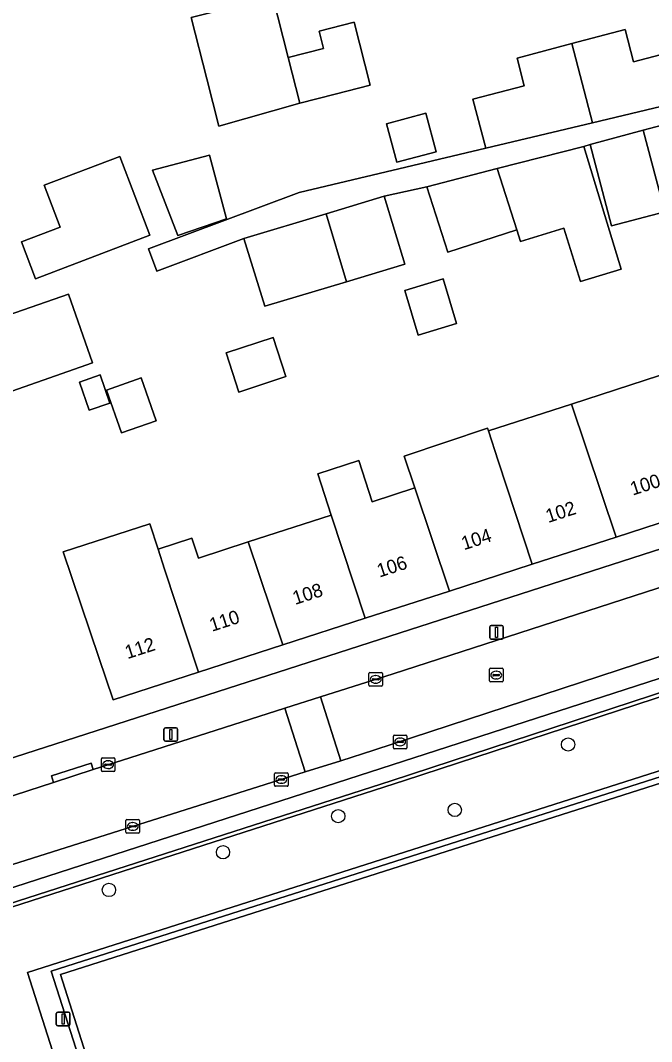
# Model space of a CAD drawing. Extents: x 158086 to 159499, y 382904 to 383981.
# Drawn here: x 159022.5 to 159068.8, y 383165.5 to 383240.5 of the extents above; entities that cross this region are included whole.
import ezdxf

# ---------------------------------------------------------------- set-up
doc = ezdxf.new("R2010")
doc.units = 0
for name, color, linetype in [('IMGEO_Boom', 7, 'Continuous'), ('IMGEO_Erf', 7, 'Continuous'), ('IMGEO_Groenvoorziening', 7, 'Continuous'), ('IMGEO_Hek', 7, 'Continuous'), ('IMGEO_Kolk', 7, 'Continuous'), ('IMGEO_Lichtmast', 7, 'Continuous'), ('IMGEO_Pand', 7, 'Continuous'), ('IMGEO_Pand_nummerreeks', 7, 'Continuous'), ('IMGEO_Parkeervlak_open', 7, 'Continuous'), ('IMGEO_Rijbaan_lokaal_open', 7, 'Continuous'), ('IMGEO_Rioolput', 7, 'Continuous'), ('IMGEO_Terreindeel_gesloten', 7, 'Continuous'), ('IMGEO_Voetpad_open', 7, 'Continuous')]:
    doc.layers.add(name, color=color, linetype=linetype)

msp = doc.modelspace()

# ---------------------------------------------------------------- linework, layer by layer
at = {"layer": 'IMGEO_Boom'}
for centre in [(159062.721, 383187.303), (159054.404, 383182.498), (159045.845, 383182.041), (159037.389, 383179.386), (159029.02, 383176.616)]:
    msp.add_circle(centre, 0.489, dxfattribs=at)
at = {"layer": 'IMGEO_Erf'}
for points in [[(159042.165, 383237.792), (159044.773, 383238.454), (159044.453, 383239.715), (159047.025, 383240.369), (159048.199, 383235.75), (159045.626, 383235.096), (159043.019, 383234.433), (159037.091, 383232.727), (159036.207, 383236.213), (159035.061, 383240.721), (159036.719, 383241.142), (159041.035, 383242.239)], [(159053.03, 383230.861), (159050.147, 383230.084), (159049.388, 383232.903), (159052.271, 383233.679)], [(159023.634, 383221.525), (159022.604, 383224.231), (159025.446, 383225.313), (159024.27, 383228.401), (159029.817, 383230.512), (159032.023, 383224.72)], [(159037.656, 383225.93), (159034.077, 383224.698), (159032.209, 383229.504), (159036.39, 383230.607)], [(159054.539, 383218.23), (159051.724, 383217.383), (159050.735, 383220.669), (159053.55, 383221.517)], [(159027.812, 383215.34), (159020.062, 383212.638), (159018.301, 383217.69), (159026.051, 383220.392)], [(159042.004, 383214.334), (159038.56, 383213.199), (159037.614, 383216.073), (159041.06, 383217.208)], [(159029.094, 383212.396), (159027.563, 383211.862), (159026.845, 383213.923), (159028.375, 383214.456)], [(159032.495, 383211.096), (159029.94, 383210.194), (159028.83, 383213.336), (159031.385, 383214.239)], [(159101.623, 383201.642), (159098.319, 383200.576), (159049.722, 383184.644), (159014.37, 383173.25), (159014.464, 383172.988), (159050.706, 383184.656), (159101.717, 383201.354)]]:
    msp.add_lwpolyline(points, close=True, dxfattribs=at)
for points in [[(159072.327, 383233.526), (159068.233, 383232.435), (159069.818, 383226.431), (159065.916, 383225.401), (159064.333, 383231.396), (159063.867, 383231.254), (159066.628, 383222.237), (159063.621, 383221.316), (159062.418, 383225.244), (159059.239, 383224.27), (159058.964, 383225.124), (159053.884, 383223.489), (159052.34, 383228.286), (159049.231, 383227.591), (159050.734, 383222.596), (159046.454, 383221.308), (159040.471, 383219.508), (159038.918, 383224.487), (159032.529, 383222.078), (159031.913, 383223.724), (159042.981, 383227.873), (159056.684, 383231.111), (159055.734, 383234.711), (159059.508, 383235.707), (159058.972, 383237.739), (159063.002, 383238.802), (159066.902, 383239.831), (159067.526, 383237.467), (159071.435, 383238.499)], [(159072.485, 383204.565), (159066.252, 383202.546), (159060.074, 383200.544), (159054.014, 383198.581), (159047.831, 383196.578), (159041.775, 383194.616), (159035.59, 383192.612), (159029.338, 383190.587), (159028.283, 383193.704), (159025.656, 383201.467), (159032.02, 383203.529), (159032.629, 383201.651), (159035.109, 383202.454), (159035.58, 383201.003), (159039.248, 383202.191), (159045.341, 383204.165), (159044.359, 383207.197), (159047.359, 383208.169), (159048.341, 383205.137), (159051.476, 383206.152), (159050.692, 383208.491), (159056.809, 383210.541), (159056.874, 383210.343), (159062.969, 383212.319), (159069.427, 383214.412)], [(159007.137, 383181.583), (159010.965, 383182.799), (159079.321, 383204.848)]]:
    msp.add_lwpolyline(points, dxfattribs=at)
at = {"layer": 'IMGEO_Groenvoorziening'}
msp.add_lwpolyline([(159103.629, 383195.501), (159101.717, 383201.354), (159050.706, 383184.656), (159014.464, 383172.988), (159039.388, 383103.264), (159044.427, 383089.771), (159050.869, 383072.038), (159051.106, 383071.394), (159054.077, 383064.114), (159054.466, 383063.161), (159056.138, 383063.704), (159055.93, 383064.378), (159055.84, 383064.666), (159055.525, 383065.672), (159043.25, 383104.464), (159033.953, 383133.432), (159034.595, 383134.324), (159023.026, 383170.55), (159096.942, 383194.171)], dxfattribs=at)
at = {"layer": 'IMGEO_Hek'}
for points in [[(159014.464, 383172.988), (159050.706, 383184.656), (159101.717, 383201.354)], [(159036.947, 383132.672), (159024.774, 383170.651), (159093.702, 383192.677), (159093.966, 383191.844)]]:
    msp.add_lwpolyline(points, dxfattribs=at)
at = {"layer": 'IMGEO_Kolk'}
for p, q in [((159048.099, 383191.666), (159048.099, 383192.518)), ((159048.174, 383192.592), (159049.026, 383192.592)), ((159048.358, 383192.086), (159048.358, 383192.098)), ((159048.796, 383192.049), (159048.398, 383192.049)), ((159048.401, 383192.135), (159048.799, 383192.135)), ((159048.587, 383192.372), (159048.612, 383192.372)), ((159048.842, 383192.098), (159048.842, 383192.086)), ((159049.1, 383192.518), (159049.1, 383191.666)), ((159049.026, 383191.592), (159048.174, 383191.592)), ((159048.61, 383191.812), (159048.585, 383191.812)), ((159049.893, 383187.069), (159049.893, 383187.921)), ((159049.968, 383187.995), (159050.82, 383187.995)), ((159050.152, 383187.489), (159050.152, 383187.501)), ((159050.59, 383187.452), (159050.192, 383187.452)), ((159050.195, 383187.538), (159050.593, 383187.538)), ((159050.381, 383187.775), (159050.406, 383187.775)), ((159050.636, 383187.501), (159050.636, 383187.489)), ((159050.894, 383187.921), (159050.894, 383187.069)), ((159050.82, 383186.995), (159049.968, 383186.995)), ((159050.404, 383187.215), (159050.379, 383187.215)), ((159028.459, 383185.398), (159028.459, 383186.25)), ((159028.534, 383186.324), (159029.386, 383186.324)), ((159028.947, 383186.104), (159028.972, 383186.104)), ((159029.46, 383186.25), (159029.46, 383185.398)), ((159029.386, 383185.324), (159028.534, 383185.324)), ((159028.718, 383185.818), (159028.718, 383185.83)), ((159029.156, 383185.781), (159028.758, 383185.781)), ((159028.761, 383185.867), (159029.159, 383185.867)), ((159028.97, 383185.544), (159028.945, 383185.544)), ((159029.202, 383185.83), (159029.202, 383185.818)), ((159041.243, 383185.232), (159042.095, 383185.232)), ((159041.168, 383184.306), (159041.168, 383185.158)), ((159041.427, 383184.726), (159041.427, 383184.738)), ((159041.865, 383184.689), (159041.467, 383184.689)), ((159041.47, 383184.775), (159041.868, 383184.775)), ((159041.679, 383184.452), (159041.654, 383184.452)), ((159041.656, 383185.012), (159041.681, 383185.012)), ((159041.911, 383184.738), (159041.911, 383184.726)), ((159042.169, 383185.158), (159042.169, 383184.306)), ((159042.095, 383184.232), (159041.243, 383184.232)), ((159030.265, 383180.861), (159030.265, 383181.713)), ((159030.34, 383181.787), (159031.192, 383181.787)), ((159030.753, 383181.567), (159030.778, 383181.567)), ((159031.266, 383181.713), (159031.266, 383180.861)), ((159031.192, 383180.787), (159030.34, 383180.787)), ((159030.524, 383181.281), (159030.524, 383181.293)), ((159030.962, 383181.244), (159030.564, 383181.244)), ((159030.567, 383181.33), (159030.965, 383181.33)), ((159030.776, 383181.007), (159030.751, 383181.007)), ((159031.008, 383181.293), (159031.008, 383181.281))]:
    msp.add_line(p, q, dxfattribs=at)
for points in [[(159048.099, 383191.666), (159048.099, 383192.518)], [(159048.174, 383192.592), (159049.026, 383192.592)], [(159049.1, 383192.518), (159049.1, 383191.666)], [(159049.026, 383191.592), (159048.174, 383191.592)], [(159049.893, 383187.069), (159049.893, 383187.921)], [(159049.968, 383187.995), (159050.82, 383187.995)], [(159050.894, 383187.921), (159050.894, 383187.069)], [(159050.82, 383186.995), (159049.968, 383186.995)], [(159028.459, 383185.398), (159028.459, 383186.25)], [(159028.534, 383186.324), (159029.386, 383186.324)], [(159029.46, 383186.25), (159029.46, 383185.398)], [(159029.386, 383185.324), (159028.534, 383185.324)], [(159041.243, 383185.232), (159042.095, 383185.232)], [(159041.168, 383184.306), (159041.168, 383185.158)], [(159042.169, 383185.158), (159042.169, 383184.306)], [(159042.095, 383184.232), (159041.243, 383184.232)], [(159030.265, 383180.861), (159030.265, 383181.713)], [(159030.34, 383181.787), (159031.192, 383181.787)], [(159031.266, 383181.713), (159031.266, 383180.861)], [(159031.192, 383180.787), (159030.34, 383180.787)]]:
    msp.add_lwpolyline(points, dxfattribs=at)
for centre, radius, start, end in [((159048.176, 383192.516), 0.0765, 91.55205, 178.44795), ((159048.176, 383192.516), 0.0765, 91.55205, 178.44795), ((159048.398, 383192.095), 0.0403, 85.87752, 175.75265), ((159048.395, 383192.085), 0.0366, 178.93798, 274.71019), ((159048.799, 383192.092), 0.043, 264.86636, 352.45326), ((159048.803, 383192.097), 0.0386, 1.73085, 96.63898), ((159049.024, 383192.516), 0.0765, 1.55205, 88.44795), ((159049.024, 383192.516), 0.0765, 1.55205, 88.44795), ((159048.176, 383191.668), 0.0765, 181.55205, 268.44795), ((159048.176, 383191.668), 0.0765, 181.55205, 268.44795), ((159049.024, 383191.668), 0.0765, 271.55205, 358.44795), ((159049.024, 383191.668), 0.0765, 271.55205, 358.44795), ((159049.97, 383187.919), 0.0765, 91.55205, 178.44795), ((159049.97, 383187.919), 0.0765, 91.55205, 178.44795), ((159050.192, 383187.498), 0.0403, 85.87752, 175.75265), ((159050.189, 383187.488), 0.0366, 178.93798, 274.71019), ((159050.593, 383187.495), 0.043, 264.86636, 352.45326), ((159050.597, 383187.5), 0.0386, 1.73085, 96.63898), ((159050.818, 383187.919), 0.0765, 1.55205, 88.44795), ((159050.818, 383187.919), 0.0765, 1.55205, 88.44795), ((159049.97, 383187.071), 0.0765, 181.55205, 268.44795), ((159049.97, 383187.071), 0.0765, 181.55205, 268.44795), ((159050.818, 383187.071), 0.0765, 271.55205, 358.44795), ((159050.818, 383187.071), 0.0765, 271.55205, 358.44795), ((159028.536, 383186.248), 0.0765, 91.55205, 178.44795), ((159028.536, 383186.248), 0.0765, 91.55205, 178.44795), ((159029.384, 383186.248), 0.0765, 1.55205, 88.44795), ((159029.384, 383186.248), 0.0765, 1.55205, 88.44795), ((159028.536, 383185.4), 0.0765, 181.55205, 268.44795), ((159028.536, 383185.4), 0.0765, 181.55205, 268.44795), ((159028.758, 383185.827), 0.0403, 85.87752, 175.75265), ((159028.755, 383185.817), 0.0366, 178.93798, 274.71019), ((159029.159, 383185.824), 0.043, 264.86636, 352.45326), ((159029.163, 383185.829), 0.0386, 1.73085, 96.63898), ((159029.384, 383185.4), 0.0765, 271.55205, 358.44795), ((159029.384, 383185.4), 0.0765, 271.55205, 358.44795), ((159041.245, 383185.156), 0.0765, 91.55205, 178.44795), ((159041.245, 383185.156), 0.0765, 91.55205, 178.44795), ((159042.093, 383185.156), 0.0765, 1.55205, 88.44795), ((159042.093, 383185.156), 0.0765, 1.55205, 88.44795), ((159041.467, 383184.735), 0.0403, 85.87752, 175.75265), ((159041.464, 383184.725), 0.0366, 178.93798, 274.71019), ((159041.868, 383184.732), 0.043, 264.86636, 352.45326), ((159041.872, 383184.737), 0.0386, 1.73085, 96.63898), ((159041.245, 383184.308), 0.0765, 181.55205, 268.44795), ((159041.245, 383184.308), 0.0765, 181.55205, 268.44795), ((159042.093, 383184.308), 0.0765, 271.55205, 358.44795), ((159042.093, 383184.308), 0.0765, 271.55205, 358.44795), ((159030.342, 383181.711), 0.0765, 91.55205, 178.44795), ((159030.342, 383181.711), 0.0765, 91.55205, 178.44795), ((159031.19, 383181.711), 0.0765, 1.55205, 88.44795), ((159031.19, 383181.711), 0.0765, 1.55205, 88.44795), ((159030.342, 383180.863), 0.0765, 181.55205, 268.44795), ((159030.342, 383180.863), 0.0765, 181.55205, 268.44795), ((159030.564, 383181.29), 0.0403, 85.87752, 175.75265), ((159030.561, 383181.28), 0.0366, 178.93798, 274.71019), ((159030.965, 383181.287), 0.043, 264.86636, 352.45326), ((159030.969, 383181.292), 0.0386, 1.73085, 96.63898), ((159031.19, 383180.863), 0.0765, 271.55205, 358.44795), ((159031.19, 383180.863), 0.0765, 271.55205, 358.44795)]:
    msp.add_arc(centre, radius, start, end, dxfattribs=at)
for centre, major_axis, ratio, start_param, end_param in [((159048.586, 383192.092), (-0.387, 0.002), 0.722429, 4.712389, 7.853982), ((159048.611, 383192.092), (-0.39, 0.002), 0.717154, 1.570796, 4.712389), ((159050.38, 383187.495), (-0.387, 0.002), 0.722429, 4.712389, 7.853982), ((159050.405, 383187.495), (-0.39, 0.002), 0.717154, 1.570796, 4.712389), ((159028.946, 383185.824), (-0.387, 0.002), 0.722429, 4.712389, 7.853982), ((159028.971, 383185.824), (-0.39, 0.002), 0.717154, 1.570796, 4.712389), ((159041.655, 383184.732), (-0.387, 0.002), 0.722429, 4.712389, 7.853982), ((159041.68, 383184.732), (-0.39, 0.002), 0.717154, 1.570796, 4.712389), ((159030.752, 383181.287), (-0.387, 0.002), 0.722429, 4.712389, 7.853982), ((159030.777, 383181.287), (-0.39, 0.002), 0.717154, 1.570796, 4.712389)]:
    msp.add_ellipse(centre, major_axis=major_axis, ratio=ratio, start_param=start_param, end_param=end_param, dxfattribs=at)
at = {"layer": 'IMGEO_Lichtmast'}
for p, q in [((159056.973, 383195.153), (159056.973, 383195.953)), ((159056.973, 383195.953), (159056.973, 383195.153)), ((159057.073, 383196.053), (159057.863, 383196.053)), ((159057.863, 383196.053), (159057.073, 383196.053)), ((159057.963, 383195.953), (159057.963, 383195.153)), ((159057.963, 383195.153), (159057.963, 383195.953)), ((159057.863, 383195.053), (159057.073, 383195.053)), ((159057.073, 383195.053), (159057.863, 383195.053)), ((159033.056, 383187.639), (159033.056, 383188.439)), ((159033.056, 383188.439), (159033.056, 383187.639)), ((159033.156, 383188.539), (159033.946, 383188.539)), ((159033.946, 383188.539), (159033.156, 383188.539)), ((159034.046, 383188.439), (159034.046, 383187.639)), ((159034.046, 383187.639), (159034.046, 383188.439)), ((159033.946, 383187.539), (159033.156, 383187.539)), ((159033.156, 383187.539), (159033.946, 383187.539)), ((159025.153, 383166.736), (159025.153, 383167.536)), ((159025.153, 383167.536), (159025.153, 383166.736)), ((159025.253, 383167.636), (159026.043, 383167.636)), ((159026.043, 383167.636), (159025.253, 383167.636)), ((159026.143, 383167.536), (159026.143, 383166.736)), ((159026.143, 383166.736), (159026.143, 383167.536)), ((159026.043, 383166.636), (159025.253, 383166.636)), ((159025.253, 383166.636), (159026.043, 383166.636))]:
    msp.add_line(p, q, dxfattribs=at)
for points in [[(159057.393, 383195.928), (159057.543, 383195.928), (159057.543, 383195.178), (159057.393, 383195.178), (159057.393, 383195.928)], [(159033.476, 383188.414), (159033.626, 383188.414), (159033.626, 383187.664), (159033.476, 383187.664), (159033.476, 383188.414)], [(159025.573, 383167.511), (159025.723, 383167.511), (159025.723, 383166.761), (159025.573, 383166.761), (159025.573, 383167.511)]]:
    msp.add_lwpolyline(points, dxfattribs=at)
for centre, start, end in [((159057.073, 383195.953), 90, 180), ((159057.073, 383195.953), 90, 180), ((159057.863, 383195.953), 0, 90), ((159057.863, 383195.953), 360, 90), ((159057.073, 383195.153), 180, 270), ((159057.073, 383195.153), 180, 270), ((159057.863, 383195.153), 270, 0), ((159057.863, 383195.153), 270, 0), ((159033.156, 383188.439), 90, 180), ((159033.156, 383188.439), 90, 180), ((159033.946, 383188.439), 0, 90), ((159033.946, 383188.439), 360, 90), ((159033.156, 383187.639), 180, 270), ((159033.156, 383187.639), 180, 270), ((159033.946, 383187.639), 270, 0), ((159033.946, 383187.639), 270, 0), ((159025.253, 383167.536), 90, 180), ((159025.253, 383167.536), 90, 180), ((159026.043, 383167.536), 0, 90), ((159026.043, 383167.536), 360, 90), ((159025.253, 383166.736), 180, 270), ((159025.253, 383166.736), 180, 270), ((159026.043, 383166.736), 270, 0), ((159026.043, 383166.736), 270, 0)]:
    msp.add_arc(centre, 0.1, start, end, dxfattribs=at)
at = {"layer": 'IMGEO_Pand'}
for points in [[(159042.165, 383237.792), (159041.035, 383242.239), (159036.719, 383241.142), (159035.061, 383240.721), (159036.207, 383236.213), (159037.091, 383232.727), (159043.019, 383234.433)], [(159044.773, 383238.454), (159042.165, 383237.792), (159043.019, 383234.433), (159045.626, 383235.096), (159048.199, 383235.75), (159047.025, 383240.369), (159044.453, 383239.715)], [(159071.435, 383238.499), (159067.526, 383237.467), (159066.902, 383239.831), (159063.002, 383238.802), (159064.511, 383232.978), (159072.396, 383234.858)], [(159063.002, 383238.802), (159058.972, 383237.739), (159059.508, 383235.707), (159055.734, 383234.711), (159056.684, 383231.111), (159064.511, 383232.978)], [(159053.03, 383230.861), (159052.271, 383233.679), (159049.388, 383232.903), (159050.147, 383230.084)], [(159068.233, 383232.435), (159064.333, 383231.396), (159065.916, 383225.401), (159069.818, 383226.431)], [(159063.867, 383231.254), (159057.512, 383229.634), (159058.964, 383225.124), (159059.239, 383224.27), (159062.418, 383225.244), (159063.621, 383221.316), (159066.628, 383222.237)], [(159029.817, 383230.512), (159024.27, 383228.401), (159025.446, 383225.313), (159022.604, 383224.231), (159023.634, 383221.525), (159032.023, 383224.72)], [(159032.209, 383229.504), (159034.077, 383224.698), (159037.656, 383225.93), (159036.39, 383230.607)], [(159057.512, 383229.634), (159052.34, 383228.286), (159053.884, 383223.489), (159058.964, 383225.124)], [(159044.951, 383226.302), (159046.454, 383221.308), (159050.734, 383222.596), (159049.231, 383227.591)], [(159044.951, 383226.302), (159038.918, 383224.487), (159040.471, 383219.508), (159046.454, 383221.308)], [(159051.724, 383217.383), (159054.539, 383218.23), (159053.55, 383221.517), (159050.735, 383220.669)], [(159026.051, 383220.392), (159018.301, 383217.69), (159020.062, 383212.638), (159027.812, 383215.34)], [(159041.06, 383217.208), (159037.614, 383216.073), (159038.56, 383213.199), (159042.004, 383214.334)], [(159029.094, 383212.396), (159028.375, 383214.456), (159026.845, 383213.923), (159027.563, 383211.862)], [(159028.83, 383213.336), (159029.94, 383210.194), (159032.495, 383211.096), (159031.385, 383214.239)], [(159066.252, 383202.546), (159072.485, 383204.565), (159069.427, 383214.412), (159062.969, 383212.319)], [(159062.969, 383212.319), (159056.874, 383210.343), (159057.595, 383208.135), (159060.074, 383200.544), (159066.252, 383202.546)], [(159056.874, 383210.343), (159056.809, 383210.541), (159050.692, 383208.491), (159051.476, 383206.152), (159054.014, 383198.581), (159060.074, 383200.544), (159057.595, 383208.135)], [(159047.831, 383196.578), (159054.014, 383198.581), (159051.476, 383206.152), (159048.341, 383205.137), (159047.359, 383208.169), (159044.359, 383207.197), (159045.341, 383204.165)], [(159047.831, 383196.578), (159045.341, 383204.165), (159039.248, 383202.191), (159041.775, 383194.616)], [(159032.629, 383201.651), (159032.02, 383203.529), (159025.656, 383201.467), (159028.283, 383193.704), (159029.338, 383190.587), (159035.59, 383192.612), (159033.099, 383200.199)], [(159039.248, 383202.191), (159035.58, 383201.003), (159035.109, 383202.454), (159032.629, 383201.651), (159033.099, 383200.199), (159035.59, 383192.612), (159041.775, 383194.616)]]:
    msp.add_lwpolyline(points, close=True, dxfattribs=at)
at = {"layer": 'IMGEO_Parkeervlak_open'}
for points in [[(159076.102, 383195.951), (159048.451, 383186.877), (159046.046, 383186.117), (159043.414, 383185.285), (159018.501, 383177.411), (159012.434, 383175.522)], [(159015.366, 383174.686), (159015.563, 383174.735), (159074.262, 383193.71)]]:
    msp.add_lwpolyline(points, dxfattribs=at)
at = {"layer": 'IMGEO_Rijbaan_lokaal_open'}
msp.add_lwpolyline([(159101.361, 383202.442), (159105.985, 383203.92), (159108.309, 383204.663), (159106.953, 383209.119), (159093.422, 383204.705), (159085.239, 383202.214), (159085.07, 383202.157), (159081.475, 383201.1), (159081.172, 383201.047), (159080.865, 383201.023), (159080.379, 383201.053), (159079.895, 383201.106), (159078.767, 383201.225), (159077.634, 383201.256), (159076.362, 383201.064), (159075.132, 383200.685), (159049.868, 383192.495), (159044.554, 383190.802), (159046.046, 383186.117), (159048.451, 383186.877), (159076.102, 383195.951)], dxfattribs=at)
for points in [[(159044.554, 383190.802), (159041.924, 383189.963), (159043.414, 383185.285), (159046.046, 383186.117)], [(159043.414, 383185.285), (159041.924, 383189.963), (159030.544, 383186.337), (159027.866, 383185.467), (159024.944, 383184.518), (159008.809, 383179.277), (159009.509, 383177.122), (159010.249, 383174.843), (159012.066, 383175.408), (159012.434, 383175.522), (159018.501, 383177.411)]]:
    msp.add_lwpolyline(points, close=True, dxfattribs=at)
at = {"layer": 'IMGEO_Rioolput'}
for p, q in [((159056.943, 383191.977), (159056.943, 383192.829)), ((159057.018, 383192.903), (159057.87, 383192.903)), ((159057.944, 383192.829), (159057.944, 383191.977)), ((159057.202, 383192.397), (159057.202, 383192.409)), ((159057.64, 383192.36), (159057.242, 383192.36)), ((159057.245, 383192.446), (159057.643, 383192.446)), ((159057.454, 383192.123), (159057.429, 383192.123)), ((159057.431, 383192.683), (159057.456, 383192.683)), ((159057.686, 383192.409), (159057.686, 383192.397)), ((159057.87, 383191.903), (159057.018, 383191.903))]:
    msp.add_line(p, q, dxfattribs=at)
for points in [[(159056.943, 383191.977), (159056.943, 383192.829)], [(159057.018, 383192.903), (159057.87, 383192.903)], [(159057.944, 383192.829), (159057.944, 383191.977)], [(159057.87, 383191.903), (159057.018, 383191.903)]]:
    msp.add_lwpolyline(points, dxfattribs=at)
for centre, radius, start, end in [((159057.02, 383192.827), 0.0765, 91.55205, 178.44795), ((159057.02, 383192.827), 0.0765, 91.55205, 178.44795), ((159057.868, 383192.827), 0.0765, 1.55205, 88.44795), ((159057.868, 383192.827), 0.0765, 1.55205, 88.44795), ((159057.02, 383191.979), 0.0765, 181.55205, 268.44795), ((159057.02, 383191.979), 0.0765, 181.55205, 268.44795), ((159057.242, 383192.406), 0.0403, 85.87752, 175.75265), ((159057.239, 383192.396), 0.0366, 178.93798, 274.71019), ((159057.643, 383192.403), 0.043, 264.86636, 352.45326), ((159057.647, 383192.408), 0.0386, 1.73085, 96.63898), ((159057.868, 383191.979), 0.0765, 271.55205, 358.44795), ((159057.868, 383191.979), 0.0765, 271.55205, 358.44795)]:
    msp.add_arc(centre, radius, start, end, dxfattribs=at)
for centre, major_axis, ratio, start_param, end_param in [((159057.43, 383192.403), (-0.387, 0.002), 0.722429, 4.712389, 7.853982), ((159057.455, 383192.403), (-0.39, 0.002), 0.717154, 1.570796, 4.712389)]:
    msp.add_ellipse(centre, major_axis=major_axis, ratio=ratio, start_param=start_param, end_param=end_param, dxfattribs=at)
at = {"layer": 'IMGEO_Terreindeel_gesloten'}
for points in [[(159093.966, 383191.844), (159093.702, 383192.677), (159024.774, 383170.651), (159036.947, 383132.672), (159037.074, 383132.711), (159038.281, 383128.79), (159038.215, 383128.69), (159044.288, 383109.626), (159044.443, 383109.573), (159045.681, 383105.654), (159045.555, 383105.615), (159057.655, 383067.6), (159126.439, 383089.532), (159108.125, 383147.064)], [(159093.36, 383192.082), (159025.463, 383170.406), (159046.059, 383105.549), (159058.021, 383068.168), (159125.835, 383089.834)], [(159093.36, 383192.082), (159125.835, 383089.834), (159058.021, 383068.168), (159046.059, 383105.549), (159025.463, 383170.406)]]:
    msp.add_lwpolyline(points, close=True, dxfattribs=at)
at = {"layer": 'IMGEO_Voetpad_open'}
for points in [[(159238.931, 383251.896), (159239.749, 383252.158), (159240.455, 383252.468), (159241.039, 383252.786), (159241.578, 383253.174), (159241.895, 383253.546), (159240.777, 383256.959), (159238.934, 383256.362), (159237.003, 383255.736), (159219.296, 383250), (159191.824, 383241.138), (159190.692, 383240.773), (159138.181, 383223.835), (159133.496, 383222.324), (159083.219, 383206.105), (159079.321, 383204.848), (159010.965, 383182.799), (159007.137, 383181.583)], [(159072.396, 383234.858), (159064.511, 383232.978), (159056.684, 383231.111), (159042.981, 383227.873), (159031.913, 383223.724), (159032.529, 383222.078), (159038.918, 383224.487), (159044.951, 383226.302), (159049.231, 383227.591), (159052.34, 383228.286), (159057.512, 383229.634), (159063.867, 383231.254), (159064.333, 383231.396), (159068.233, 383232.435), (159072.327, 383233.526)], [(159003.718, 383183.188), (159005.186, 383179.421), (159008.809, 383179.277), (159024.944, 383184.518), (159024.788, 383184.992), (159027.71, 383185.941), (159027.866, 383185.467), (159030.544, 383186.337), (159041.924, 383189.963), (159044.554, 383190.802), (159049.868, 383192.495), (159075.132, 383200.685), (159076.362, 383201.064), (159077.634, 383201.256), (159078.767, 383201.225), (159079.895, 383201.106), (159080.379, 383201.053), (159080.865, 383201.023), (159081.172, 383201.047), (159081.475, 383201.1), (159081.338, 383201.58), (159085.103, 383202.689), (159085.239, 383202.214)], [(159049.722, 383184.644), (159098.319, 383200.576), (159101.623, 383201.642), (159101.422, 383202.256), (159101.361, 383202.442), (159082.818, 383196.516)], [(159074.284, 383193.718), (159074.262, 383193.71), (159015.563, 383174.735), (159015.366, 383174.686)], [(159105.167, 383168.195), (159097.332, 383192.938), (159096.942, 383194.171), (159023.026, 383170.55), (159034.595, 383134.324), (159033.953, 383133.432), (159043.25, 383104.464), (159055.525, 383065.672), (159055.84, 383064.666), (159055.93, 383064.378), (159057.976, 383065.027), (159111.34, 383081.965)], [(159011.812, 383172.425), (159014.37, 383173.25), (159049.722, 383184.644)]]:
    msp.add_lwpolyline(points, dxfattribs=at)
for points in [[(159057.655, 383067.6), (159045.555, 383105.615), (159044.326, 383105.227), (159043.089, 383109.145), (159044.288, 383109.626), (159038.215, 383128.69), (159036.925, 383128.373), (159035.719, 383132.294), (159036.947, 383132.672), (159024.774, 383170.651), (159093.702, 383192.677), (159093.966, 383191.844), (159108.125, 383147.064), (159126.439, 383089.532)], [(159027.866, 383185.467), (159027.71, 383185.941), (159024.788, 383184.992), (159024.944, 383184.518)]]:
    msp.add_lwpolyline(points, close=True, dxfattribs=at)

# ---------------------------------------------------------------- texts
at = {"layer": 'IMGEO_Pand_nummerreeks'}
for s, rotation, p in [('100', 17.95048, (159067.467, 383205.587)), ('102', 17.95077, (159061.266, 383203.579)), ('104', 17.95077, (159055.073, 383201.572)), ('106', 17.95048, (159048.877, 383199.565)), ('108', 17.95048, (159042.686, 383197.559)), ('110', 17.95077, (159036.577, 383195.58)), ('112', 17.95077, (159030.377, 383193.571))]:
    msp.add_text(s, height=1, rotation=rotation, dxfattribs=at).set_placement(p)

doc.saveas('drawing.dxf')
